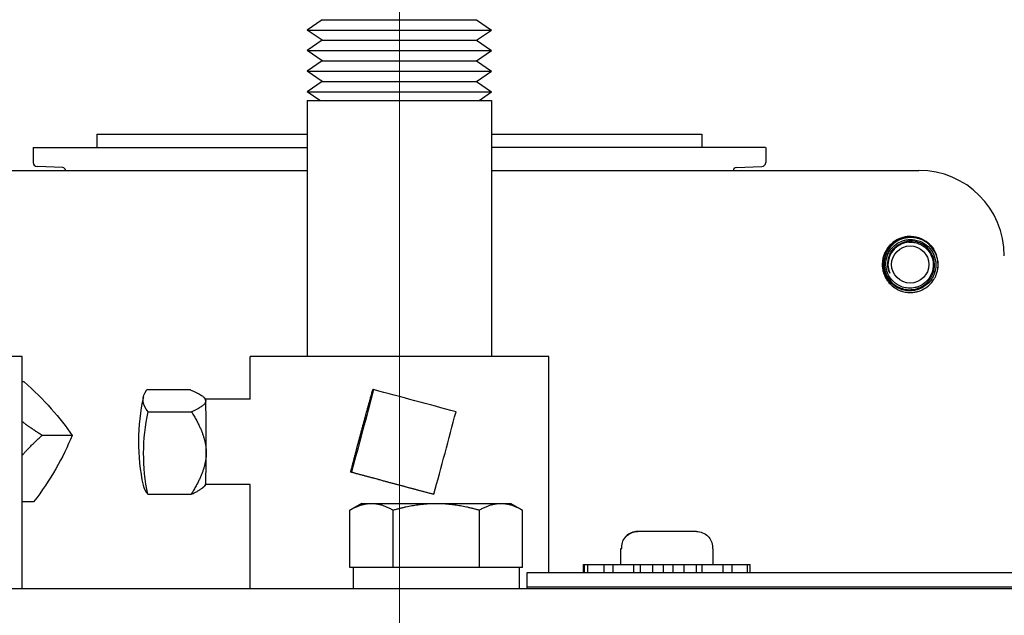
# Model space of a CAD drawing. Header units: inches. Extents: x 1 to 669, y 0 to 417.
# Tile 425 of 448: x 547.88 to 550.76, y 269.55 to 271.29. Entities that reach past the tile are written whole.
import ezdxf

# ---------------------------------------------------------------- set-up
doc = ezdxf.new("R2010")
doc.units = ezdxf.units.IN
doc.header["$LTSCALE"] = 12
doc.header["$MEASUREMENT"] = 0
doc.header["$PDMODE"] = 1
doc.linetypes.add('C', pattern=[2, 1.25, -0.25, 0.25, -0.25])
doc.layers.get('Defpoints').update_dxf_attribs({"linetype": 'CONTINUOUS'})
doc.layers.add('C', color=4, linetype='C', lineweight=13)
doc.layers.add('D', color=2, linetype='CONTINUOUS')
doc.layers.add('X', color=1, linetype='CONTINUOUS')
doc.styles.get("Standard").update_dxf_attribs({"font": 'SIMPLEX.SHX', "width": 0.875})
doc.dimstyles.new('STANDARD$0', dxfattribs={"dimscale": 32, "dimtxt": 0.09375, "dimasz": 0.0625, "dimexe": 0.03125, "dimexo": 0.03125, "dimgap": 0.03125, "dimtad": 1, "dimtih": 1, "dimtoh": 1, "dimdec": 4, "dimzin": 12, "dimdsep": 46, "dimlunit": 5, "dimtxsty": 'Standard', "dimcen": -0.03125, "dimclrd": 256, "dimclre": 256, "dimclrt": 256, "dimadec": 0, "dimazin": 0, "dimtfac": 0.875, "dimtdec": 4, "dimtofl": 0, "dimtmove": 0, "dimatfit": 3, "dimfxl": 1, "dimtolj": 1, "dimtzin": 12, "dimlwd": 13, "dimlwe": 13, "dimarcsym": 0})

# ---------------------------------------------------------------- blocks, each defined once
blk = doc.blocks.new('*D71')
at = {"layer": 'D', "linetype": 'ByBlock', "lineweight": 13, "transparency": 16777216}
for p, q in [((515.4919, 250.121), (515.4919, 290.4835)), ((548.9919, 279.234), (548.9919, 290.4835)), ((546.9919, 289.4835), (517.4919, 289.4835))]:
    blk.add_line(p, q, dxfattribs=at)
at = {"layer": 'D', "transparency": 16777216}
for points in [[(517.4919, 289.8168), (517.4919, 289.1502), (515.4919, 289.4835)], [(546.9919, 289.8168), (546.9919, 289.1502), (548.9919, 289.4835)]]:
    blk.add_solid(points, dxfattribs=at)
at = {"layer": 'Defpoints', "color": 0, "transparency": 16777216}
for p in [(515.4919, 289.4835), (548.9919, 278.234), (515.4919, 249.121)]:
    blk.add_point(p, dxfattribs=at)
at = {"layer": 'D', "transparency": 16777216, "insert": (532.2419, 293.9835), "char_height": 3, "attachment_point": 5}
blk.add_mtext('\\A1;33{\\H0.875x;\\S1/2;}{\\H2.625;±1/2}', dxfattribs=at)

msp = doc.modelspace()

# ---------------------------------------------------------------- linework, layer by layer
at = {"layer": 'C'}
msp.add_line((548.99192, 278.23403), (548.99192, 163.95472), dxfattribs=at)
at = {"layer": 'X'}
for p, q in [((548.76592, 271.29181), (548.72192, 271.26161)), ((548.76595, 271.29181), (549.21792, 271.29181)), ((549.21792, 271.29181), (549.26192, 271.26161)), ((548.76592, 271.23141), (548.72192, 271.26161)), ((548.72196, 271.26161), (549.26192, 271.26161)), ((549.21792, 271.23141), (549.26192, 271.26161)), ((548.76592, 271.23141), (548.72192, 271.2012)), ((548.76595, 271.23141), (549.21792, 271.23141)), ((549.21792, 271.23141), (549.26192, 271.2012)), ((548.76592, 271.171), (548.72192, 271.2012)), ((548.72196, 271.2012), (549.26192, 271.2012)), ((549.21792, 271.171), (549.26192, 271.2012)), ((548.76592, 271.171), (548.72192, 271.1408)), ((548.76595, 271.171), (549.21792, 271.171)), ((549.21792, 271.171), (549.26192, 271.1408)), ((548.76592, 271.11059), (548.72192, 271.1408)), ((548.72196, 271.1408), (549.26192, 271.1408)), ((549.21792, 271.11059), (549.26192, 271.1408)), ((548.76592, 271.11059), (548.72192, 271.08039)), ((548.76595, 271.11059), (549.21792, 271.11059)), ((549.21792, 271.11059), (549.26192, 271.08039)), ((548.75851, 271.05527), (548.72192, 271.08039)), ((548.72196, 271.08039), (549.26192, 271.08039)), ((549.22532, 271.05527), (549.26192, 271.08039)), ((548.72192, 271.05527), (549.26192, 271.05527)), ((548.72192, 271.05527), (548.72192, 270.30527)), ((549.26192, 271.05527), (549.26192, 270.30527)), ((548.10609, 270.95684), (548.72192, 270.95684)), ((548.10609, 270.95684), (548.10609, 270.91747)), ((549.26192, 270.95684), (549.87774, 270.95684)), ((549.87774, 270.95684), (549.87774, 270.91747)), ((547.91908, 270.91747), (547.91908, 270.87368)), ((547.91943, 270.91747), (548.72192, 270.91747)), ((550.0644, 270.91747), (549.26192, 270.91747)), ((550.06475, 270.91747), (550.06475, 270.87368)), ((548.00602, 270.85873), (547.9304, 270.86188)), ((549.97781, 270.85873), (550.05343, 270.86188)), ((547.71985, 270.8505), (548.72192, 270.8505)), ((547.99841, 270.85054), (547.99841, 270.8505)), ((548.01357, 270.85054), (548.01357, 270.85086)), ((549.26192, 270.8505), (550.51357, 270.8505)), ((549.97026, 270.85054), (549.97026, 270.85086)), ((549.98542, 270.85054), (549.98542, 270.8505)), ((550.10497, 270.8505), (550.10497, 270.85054)), ((547.88735, 270.30527), (547.3242, 270.30527)), ((547.88735, 269.62527), (547.88735, 270.30527)), ((549.42942, 270.30527), (548.55442, 270.30527)), ((548.55442, 270.18027), (548.55442, 270.30527)), ((549.42942, 269.67307), (549.42942, 270.30527)), ((547.89269, 270.23101), (547.88735, 270.23101)), ((548.25214, 270.20844), (548.37894, 270.20844)), ((548.91628, 270.20844), (548.91411, 270.20844)), ((548.42393, 270.18025), (548.42077, 270.18401)), ((548.55448, 270.18027), (548.42391, 270.18027)), ((548.25626, 270.14352), (548.38306, 270.14352)), ((548.03318, 270.07445), (547.94527, 270.07445)), ((548.85137, 269.96702), (548.8492, 269.96702)), ((548.42393, 269.9303), (548.41959, 269.92512)), ((548.55448, 269.93027), (548.42391, 269.93027)), ((548.55442, 269.62527), (548.55442, 269.93027)), ((547.92033, 269.87954), (547.88735, 269.87954)), ((548.25515, 269.9021), (548.38195, 269.9021)), ((548.88065, 269.87527), (548.84677, 269.85571)), ((548.88065, 269.87527), (549.31865, 269.87527)), ((549.09276, 269.9021), (549.09059, 269.9021)), ((549.31865, 269.87527), (549.35252, 269.85571)), ((548.84677, 269.68727), (548.84677, 269.85571)), ((548.97321, 269.68727), (548.97321, 269.85571)), ((549.22608, 269.68727), (549.22608, 269.85571)), ((549.35252, 269.68727), (549.35252, 269.85571)), ((549.86158, 269.79307), (549.68938, 269.79307)), ((549.64048, 269.74307), (549.64306, 269.74307)), ((549.64048, 269.69607), (549.64048, 269.74307)), ((549.64224, 269.74707), (549.64224, 269.74307)), ((549.64306, 269.74307), (549.64306, 269.74707)), ((549.90872, 269.74707), (549.90872, 269.74307)), ((549.90872, 269.74307), (549.91048, 269.74307)), ((549.91048, 269.69607), (549.91048, 269.74307)), ((549.35252, 269.68727), (548.84677, 269.68727)), ((548.8569, 269.68727), (548.8569, 269.62527)), ((549.34315, 269.62527), (549.34315, 269.68727)), ((549.36568, 269.62527), (549.36602, 269.67307)), ((549.36602, 269.67307), (551.36742, 269.67307)), ((549.53142, 269.67307), (549.53142, 269.69607)), ((549.53142, 269.69607), (550.01954, 269.69607)), ((549.53297, 269.69607), (549.53297, 269.67307)), ((549.54355, 269.67307), (549.54355, 269.69607)), ((549.59017, 269.69607), (549.59017, 269.67307)), ((549.61783, 269.67307), (549.61783, 269.69607)), ((549.67789, 269.69607), (549.67789, 269.67307)), ((549.69704, 269.69607), (549.69704, 269.67307)), ((549.73435, 269.67307), (549.73435, 269.69607)), ((549.76462, 269.69607), (549.76462, 269.67307)), ((549.79235, 269.69607), (549.79235, 269.67307)), ((549.82491, 269.69607), (549.82491, 269.67307)), ((549.86189, 269.67307), (549.86189, 269.69607)), ((549.87803, 269.69607), (549.87803, 269.67307)), ((549.93955, 269.69607), (549.93955, 269.67307)), ((549.96627, 269.67307), (549.96627, 269.69607)), ((550.01022, 269.69607), (550.01022, 269.67307)), ((550.01954, 269.67307), (550.01954, 269.69607)), ((555.92942, 269.62527), (542.05442, 269.62527)), ((549.36568, 269.63127), (551.36742, 269.63127))]:
    msp.add_line(p, q, dxfattribs=at)
msp.add_circle((550.48798, 270.57491), 0.0545, dxfattribs=at)
for centre, radius, start, end in [((547.93089, 270.87368), 0.01181, 180, 267.61406), ((548.0057, 270.85086), 0.00787, 0, 87.61406), ((549.97814, 270.85086), 0.00787, 92.38594, 180), ((550.05294, 270.87368), 0.01181, 272.38594, 0), ((550.51357, 270.6005), 0.25, 0, 90), ((550.48798, 270.57491), 0.06509, 114.10378, 203.16334), ((550.48798, 270.57491), 0.082, 349.40615, 33.90848), ((548.84782, 270.05527), 0.62, 167.68663, 191.78751)]:
    msp.add_arc(centre, radius, start, end, dxfattribs=at)
at = {"layer": 'X', "extrusion": (0, 0, -1)}
for centre, major_axis, ratio, start_param, end_param in [((547.55102, 270.15273), (0.52554, -0.30428), 0.4340734, -1.1348015, -0.7201579), ((548.84838, 270.17598), (-0.60726, 0.00279), 0.259641, -0.2249947, 0.1896489), ((548.87368, 270.08773), (-0.15772, -0.58643), 0.0164805, -1.7825504, -1.3679068), ((548.84988, 270.02281), (-0.60605, -0.03846), 0.9655544, -0.1416872, 0.2729563), ((547.56484, 269.97699), (-0.45197, -0.40558), 0.5403935, -2.3201604, -1.9055168), ((548.96192, 269.93456), (0.58644, -0.15767), 0.0044317, -1.7616367, -1.3469932)]:
    msp.add_ellipse(centre, major_axis=major_axis, ratio=ratio, start_param=start_param, end_param=end_param, dxfattribs=at)
at = {"layer": 'X'}
for centre, major_axis, ratio, start_param, end_param in [((549.02683, 270.17598), (-0.58644, 0.15767), 0.0044317, -1.7945995, -1.3799559), ((548.42389, 270.05527), (0, 0.125), 0.0170659, -0.2626896, -0.0203427), ((548.42389, 270.05527), (0, 0.125), 0.0170659, -1.8334859, -0.2626896), ((549.11507, 270.02281), (0.15772, 0.58643), 0.0164805, -1.7736858, -1.3590423), ((548.42389, 270.05527), (0, 0.125), 0.0170659, -2.6188841, -1.8334859), ((548.42389, 270.05527), (0, -0.125), 0.0170659, 0.0203427, 0.5227086), ((548.84727, 269.93456), (-0.60726, 0.00279), 0.259641, 0.0553707, 0.2249947)]:
    msp.add_ellipse(centre, major_axis=major_axis, ratio=ratio, start_param=start_param, end_param=end_param, dxfattribs=at)
for points, knots in [([(550.48251, 270.65673), (550.4815, 270.65666), (550.4805, 270.65657), (550.47949, 270.65647), (550.46234, 270.65468), (550.44586, 270.64736), (550.43303, 270.63577), (550.43003, 270.63307), (550.42724, 270.63014), (550.42468, 270.62703), (550.42063, 270.62212), (550.41717, 270.61675), (550.41439, 270.61108), (550.41418, 270.61065), (550.41396, 270.61021), (550.41376, 270.60977), (550.41306, 270.60829), (550.41241, 270.60679), (550.41181, 270.60527), (550.41102, 270.6033), (550.41031, 270.6013), (550.40968, 270.59927), (550.40842, 270.59523), (550.40748, 270.59109), (550.40686, 270.5869), (550.40649, 270.58438), (550.40623, 270.58184), (550.4061, 270.5793), (550.40594, 270.57637), (550.40594, 270.57344), (550.4061, 270.57052), (550.40636, 270.56559), (550.40707, 270.56068), (550.40822, 270.55587), (550.4089, 270.55301), (550.40974, 270.55017), (550.41074, 270.54739), (550.4117, 270.54468), (550.41281, 270.54201), (550.41406, 270.53941), (550.41576, 270.53587), (550.41772, 270.53246), (550.41986, 270.52926), (550.42184, 270.5263), (550.42406, 270.52342), (550.42647, 270.52069), (550.42813, 270.5188), (550.42988, 270.51699), (550.43171, 270.51526), (550.43617, 270.51105), (550.4411, 270.50736), (550.44638, 270.50424), (550.4484, 270.50306), (550.45046, 270.50196), (550.45257, 270.50095), (550.45527, 270.49966), (550.45804, 270.49851), (550.46085, 270.49753), (550.46642, 270.49557), (550.47219, 270.49423), (550.47806, 270.49351), (550.48019, 270.49325), (550.48234, 270.49308), (550.48449, 270.49298), (550.4875, 270.49286), (550.4905, 270.49289), (550.49345, 270.49309), (550.49504, 270.4932), (550.49665, 270.49335), (550.49825, 270.49356), (550.50233, 270.49407), (550.50643, 270.4949), (550.51042, 270.49604), (550.5127, 270.49669), (550.51495, 270.49744), (550.51715, 270.49827), (550.52474, 270.50116), (550.53184, 270.50516), (550.53825, 270.51012), (550.54026, 270.51168), (550.5422, 270.51334), (550.54406, 270.51509), (550.54911, 270.51982), (550.55353, 270.52516), (550.55723, 270.531), (550.55806, 270.5323), (550.55884, 270.53362), (550.55959, 270.53496), (550.56029, 270.53621), (550.56095, 270.53747), (550.56157, 270.53874), (550.56288, 270.5414), (550.56406, 270.54417), (550.56509, 270.54701), (550.56659, 270.55117), (550.56777, 270.55548), (550.56858, 270.55983)], [-0.93313161, -0.93313161, -0.93313161, -0.93313161, -0.92542353, -0.92542353, -0.92542353, -0.79365833, -0.79365833, -0.79365833, -0.76286747, -0.76286747, -0.76286747, -0.71427767, -0.71427767, -0.71427767, -0.71055038, -0.71055038, -0.71055038, -0.69807063, -0.69807063, -0.69807063, -0.68182584, -0.68182584, -0.68182584, -0.64937401, -0.64937401, -0.64937401, -0.62989397, -0.62989397, -0.62989397, -0.60750876, -0.60750876, -0.60750876, -0.56962416, -0.56962416, -0.56962416, -0.54704828, -0.54704828, -0.54704828, -0.52514764, -0.52514764, -0.52514764, -0.49524326, -0.49524326, -0.49524326, -0.46747086, -0.46747086, -0.46747086, -0.44823458, -0.44823458, -0.44823458, -0.4012259, -0.4012259, -0.4012259, -0.3833489, -0.3833489, -0.3833489, -0.36048355, -0.36048355, -0.36048355, -0.31525598, -0.31525598, -0.31525598, -0.29881528, -0.29881528, -0.29881528, -0.27580261, -0.27580261, -0.27580261, -0.26336611, -0.26336611, -0.26336611, -0.23181859, -0.23181859, -0.23181859, -0.21378255, -0.21378255, -0.21378255, -0.15176248, -0.15176248, -0.15176248, -0.13227386, -0.13227386, -0.13227386, -0.07943558, -0.07943558, -0.07943558, -0.06770339, -0.06770339, -0.06770339, -0.05676836, -0.05676836, -0.05676836, -0.03374792, -0.03374792, -0.03374792, -0.000001, -0.000001, -0.000001, -0.000001]), ([(550.49311, 270.49816), (550.48879, 270.4978), (550.48213, 270.49761), (550.46775, 270.50002), (550.46165, 270.50183), (550.44667, 270.50836), (550.43836, 270.51409), (550.42375, 270.52905), (550.41827, 270.53793), (550.41087, 270.55649), (550.40896, 270.56667), (550.40916, 270.58731), (550.41131, 270.59758), (550.4164, 270.60949), (550.41752, 270.61179), (550.42371, 270.62313), (550.4304, 270.63117), (550.44463, 270.64277), (550.45155, 270.64686), (550.46271, 270.65138), (550.46656, 270.65261), (550.47447, 270.65449), (550.47848, 270.65513), (550.48259, 270.65546)], [-0.36679381, -0.36679381, -0.36679381, -0.36679381, -0.3337249, -0.3337249, -0.30827571, -0.30827571, -0.268149, -0.268149, -0.2243592, -0.2243592, -0.17816778, -0.17816778, -0.13139149, -0.13139149, -0.11986713, -0.11986713, -0.07295309, -0.07295309, -0.03676175, -0.03676175, -0.01847099, -0.01847099, -0.000001, -0.000001, -0.000001, -0.000001]), ([(550.48272, 270.65365), (550.47871, 270.6533), (550.47481, 270.65266), (550.4672, 270.6508), (550.46351, 270.64961), (550.45291, 270.64528), (550.44635, 270.64141), (550.4327, 270.6304), (550.42621, 270.62271), (550.42014, 270.61187), (550.41904, 270.60965), (550.41393, 270.59806), (550.41174, 270.58799), (550.41144, 270.56786), (550.41323, 270.558), (550.42029, 270.54005), (550.4256, 270.53126), (550.43984, 270.51673), (550.44773, 270.51128), (550.46206, 270.50499), (550.46798, 270.50322), (550.48218, 270.50084), (550.48878, 270.5011), (550.49289, 270.50146)], [-0.60423478, -0.60423478, -0.60423478, -0.60423478, -0.57349029, -0.57349029, -0.54347454, -0.54347454, -0.48472292, -0.48472292, -0.40746795, -0.40746795, -0.38838297, -0.38838297, -0.30926882, -0.30926882, -0.23222566, -0.23222566, -0.15972821, -0.15972821, -0.09625367, -0.09625367, -0.05509141, -0.05509141, -0.000001, -0.000001, -0.000001, -0.000001]), ([(550.55605, 270.62063), (550.55538, 270.62163), (550.55468, 270.62262), (550.55396, 270.62359), (550.55157, 270.62684), (550.54889, 270.62996), (550.54601, 270.63285), (550.54427, 270.63459), (550.54247, 270.63624), (550.54059, 270.6378), (550.52458, 270.6512), (550.50335, 270.65812), (550.48251, 270.65673)], [-1.31401927, -1.31401927, -1.31401927, -1.31401927, -1.30468977, -1.30468977, -1.30468977, -1.27363404, -1.27363404, -1.27363404, -1.25496938, -1.25496938, -1.25496938, -1.09531361, -1.09531361, -1.09531361, -1.09531361]), ([(550.48259, 270.65546), (550.4871, 270.65583), (550.49401, 270.65602), (550.50891, 270.65356), (550.51525, 270.6517), (550.52821, 270.64612), (550.53468, 270.64219), (550.54646, 270.63259), (550.55169, 270.62694), (550.55605, 270.62063)], [0.000001, 0.000001, 0.000001, 0.000001, 0.03448684, 0.03448684, 0.06109334, 0.06109334, 0.09154963, 0.09154963, 0.12252822, 0.12252822, 0.12252822, 0.12252822]), ([(550.56858, 270.55983), (550.56973, 270.56677), (550.56998, 270.57382), (550.56866, 270.58778), (550.56711, 270.59463), (550.56112, 270.61098), (550.55567, 270.62005), (550.54182, 270.63531), (550.53363, 270.64145), (550.51813, 270.649), (550.51136, 270.65124), (550.50086, 270.65322), (550.49729, 270.65365), (550.49, 270.65403), (550.48633, 270.65396), (550.48272, 270.65365)], [0.000001, 0.000001, 0.000001, 0.000001, 0.05370401, 0.05370401, 0.10715149, 0.10715149, 0.18670858, 0.18670858, 0.26392559, 0.26392559, 0.31792002, 0.31792002, 0.34527906, 0.34527906, 0.37341594, 0.37341594, 0.37341594, 0.37341594]), ([(550.4926, 270.50575), (550.48899, 270.50545), (550.48345, 270.50526), (550.47143, 270.50703), (550.4663, 270.50839), (550.45297, 270.51359), (550.44528, 270.51847), (550.43149, 270.53154), (550.42629, 270.53941), (550.41903, 270.55574), (550.41696, 270.56488), (550.41643, 270.58353), (550.41802, 270.59287), (550.42303, 270.60596), (550.42511, 270.61012), (550.43253, 270.622), (550.43901, 270.62893), (550.45191, 270.63823), (550.45768, 270.6413), (550.46687, 270.64472), (550.47003, 270.64565), (550.47648, 270.64709), (550.47975, 270.64759), (550.4831, 270.64787)], [0.000001, 0.000001, 0.000001, 0.000001, 0.02763598, 0.02763598, 0.04892536, 0.04892536, 0.08526431, 0.08526431, 0.12541941, 0.12541941, 0.16876536, 0.16876536, 0.21258246, 0.21258246, 0.23423216, 0.23423216, 0.27834016, 0.27834016, 0.30890511, 0.30890511, 0.32436238, 0.32436238, 0.33995375, 0.33995375, 0.33995375, 0.33995375]), ([(550.42814, 270.54931), (550.42455, 270.55714), (550.42254, 270.56559), (550.4219, 270.58251), (550.42317, 270.59082), (550.42745, 270.60285), (550.42936, 270.60686), (550.43607, 270.61804), (550.4419, 270.62452), (550.45371, 270.63344), (550.45911, 270.63646), (550.46778, 270.63985), (550.47079, 270.6408), (550.477, 270.64227), (550.48016, 270.64278), (550.48342, 270.64308)], [-0.32929485, -0.32929485, -0.32929485, -0.32929485, -0.26295457, -0.26295457, -0.19878749, -0.19878749, -0.16464849, -0.16464849, -0.0974389, -0.0974389, -0.0495545, -0.0495545, -0.02506029, -0.02506029, -0.000001, -0.000001, -0.000001, -0.000001]), ([(550.4831, 270.64787), (550.48697, 270.64818), (550.49289, 270.64838), (550.50571, 270.64644), (550.51118, 270.64496), (550.52526, 270.63935), (550.53334, 270.63415), (550.54776, 270.62031), (550.55318, 270.61202), (550.56074, 270.5947), (550.56286, 270.58506), (550.5633, 270.56541), (550.56156, 270.55559), (550.55619, 270.54184), (550.55398, 270.53747), (550.54609, 270.52502), (550.53923, 270.51777), (550.52565, 270.50811), (550.51962, 270.50493), (550.51003, 270.5014), (550.50673, 270.50044), (550.50001, 270.49895), (550.4966, 270.49844), (550.49311, 270.49816)], [-0.35692603, -0.35692603, -0.35692603, -0.35692603, -0.32731327, -0.32731327, -0.30447257, -0.30447257, -0.26598434, -0.26598434, -0.22363199, -0.22363199, -0.17827938, -0.17827938, -0.13243207, -0.13243207, -0.10980537, -0.10980537, -0.06373269, -0.06373269, -0.03211381, -0.03211381, -0.01612591, -0.01612591, -0.000001, -0.000001, -0.000001, -0.000001]), ([(550.49289, 270.50146), (550.49574, 270.50171), (550.49851, 270.50212), (550.50397, 270.50325), (550.50664, 270.50396), (550.5144, 270.50651), (550.51932, 270.50877), (550.532, 270.51638), (550.53904, 270.52272), (550.5498, 270.53704), (550.55428, 270.5455), (550.55801, 270.55999), (550.55873, 270.56463), (550.55948, 270.57849), (550.55819, 270.5877), (550.55208, 270.6053), (550.54723, 270.61356), (550.53499, 270.6271), (550.5279, 270.63244), (550.51443, 270.63903), (550.5085, 270.641), (550.4993, 270.64274), (550.49618, 270.64311), (550.48979, 270.64343), (550.48658, 270.64336), (550.48342, 270.64308)], [-0.51116193, -0.51116193, -0.51116193, -0.51116193, -0.48930949, -0.48930949, -0.46786467, -0.46786467, -0.42593435, -0.42593435, -0.35302019, -0.35302019, -0.28690608, -0.28690608, -0.25682336, -0.25682336, -0.19761206, -0.19761206, -0.13707743, -0.13707743, -0.08074002, -0.08074002, -0.04092823, -0.04092823, -0.02076799, -0.02076799, -0.000001, -0.000001, -0.000001, -0.000001]), ([(550.48357, 270.64027), (550.48705, 270.64056), (550.4923, 270.64074), (550.50375, 270.63906), (550.5087, 270.63774), (550.52138, 270.63273), (550.52864, 270.62808), (550.54166, 270.61564), (550.54654, 270.60816), (550.55333, 270.5927), (550.55525, 270.58405), (550.55568, 270.56639), (550.55414, 270.55755), (550.54933, 270.54518), (550.54735, 270.54125), (550.54027, 270.53002), (550.5341, 270.52349), (550.52189, 270.51476), (550.51647, 270.51189), (550.50784, 270.5087), (550.50487, 270.50783), (550.49881, 270.50648), (550.49575, 270.50601), (550.4926, 270.50575)], [0.00067819, 0.00067819, 0.00067819, 0.00067819, 0.02660167, 0.02660167, 0.04707312, 0.04707312, 0.08128013, 0.08128013, 0.11927276, 0.11927276, 0.160445, 0.160445, 0.20209541, 0.20209541, 0.22264584, 0.22264584, 0.26459465, 0.26459465, 0.29336749, 0.29336749, 0.30792099, 0.30792099, 0.32259927, 0.32259927, 0.32259927, 0.32259927]), ([(549.68938, 269.79307), (549.68346, 269.79307), (549.67649, 269.79173), (549.66568, 269.7873), (549.65989, 269.7835), (549.65175, 269.77544), (549.64793, 269.76979), (549.64357, 269.75934), (549.64224, 269.75271), (549.64224, 269.74707)], [0.53468097, 0.53468097, 0.53468097, 0.53468097, 0.57977103, 0.57977103, 0.62373144, 0.62373144, 0.66704696, 0.66704696, 0.7100086, 0.7100086, 0.7100086, 0.7100086]), ([(549.64306, 269.74707), (549.64306, 269.75271), (549.64439, 269.75934), (549.64875, 269.76979), (549.65257, 269.77544), (549.66071, 269.7835), (549.66649, 269.7873), (549.67731, 269.79173), (549.68428, 269.79307), (549.6902, 269.79307)], [0, 0, 0, 0, 0.04296164, 0.04296164, 0.08627715, 0.08627715, 0.13023757, 0.13023757, 0.17532763, 0.17532763, 0.17532763, 0.17532763]), ([(549.86158, 269.79307), (549.8675, 269.79307), (549.87447, 269.79173), (549.88528, 269.7873), (549.89107, 269.7835), (549.8992, 269.77544), (549.90302, 269.76979), (549.90739, 269.75934), (549.90872, 269.75271), (549.90872, 269.74707)], [0.53468097, 0.53468097, 0.53468097, 0.53468097, 0.57977103, 0.57977103, 0.62373144, 0.62373144, 0.66704696, 0.66704696, 0.7100086, 0.7100086, 0.7100086, 0.7100086])]:
    msp.add_open_spline(points, degree=3, knots=knots, dxfattribs=at)
msp.add_open_spline([(550.48359, 270.64006), (550.47588, 270.63961), (550.46834, 270.63758), (550.4614, 270.63432)], degree=3, dxfattribs=at)
for points, weights in [([(548.37894, 270.20844), (548.42359, 270.18943), (548.42444, 270.17598)], [1.70765438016, 2.06132118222, 2.06132118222]), ([(548.88092, 270.08773), (548.89436, 270.13773), (548.91411, 270.20844)], [2.06132118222, 2.06132118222, 1.70765438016]), ([(548.42444, 270.17598), (548.42529, 270.16254), (548.38306, 270.14352)], [2.06132118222, 2.06132118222, 1.70765438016]), ([(548.38306, 270.14352), (548.42618, 270.07281), (548.42595, 270.02281)], [1.70765438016, 2.06132118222, 2.06132118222]), ([(547.94527, 270.07445), (547.91038, 270.0969), (547.88735, 270.11456)], [1.70765438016, 1.86425199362, 1.95151086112]), ([(548.8492, 269.96702), (548.86747, 270.03773), (548.88092, 270.08773)], [1.70765438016, 2.06132118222, 2.06132118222]), ([(547.88735, 270.01649), (547.9089, 270.04157), (547.94527, 270.07445)], [1.98298620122, 1.89487454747, 1.70765438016]), ([(548.42595, 270.02281), (548.42572, 269.97281), (548.38195, 269.9021)], [2.06132118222, 2.06132118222, 1.70765438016]), ([(548.96916, 269.93456), (548.91916, 269.94801), (548.8492, 269.96702)], [2.06132118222, 2.06132118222, 1.70765438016]), ([(549.09059, 269.9021), (549.01915, 269.92112), (548.96916, 269.93456)], [1.70765438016, 2.06132118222, 2.06132118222]), ([(548.38195, 269.9021), (548.4114, 269.91536), (548.41959, 269.92512)], [1.70765438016, 1.93967770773, 2.01948198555]), ([(548.84677, 269.85571), (548.88065, 269.87527), (548.90999, 269.87527)], [1.76277349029, 1.89912449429, 1.89912449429]), ([(548.90999, 269.87527), (548.93933, 269.87527), (548.97321, 269.85571)], [1.89912449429, 1.89912449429, 1.76277349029]), ([(548.97321, 269.85571), (549.04096, 269.87527), (549.09965, 269.87527)], [1.76277349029, 1.89912449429, 1.89912449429]), ([(549.09965, 269.87527), (549.15833, 269.87527), (549.22608, 269.85571)], [1.89912449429, 1.89912449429, 1.76277349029]), ([(549.22608, 269.85571), (549.25996, 269.87527), (549.2893, 269.87527)], [1.76277349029, 1.89912449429, 1.89912449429]), ([(549.2893, 269.87527), (549.31865, 269.87527), (549.35252, 269.85571)], [1.89912449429, 1.89912449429, 1.76277349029])]:
    msp.add_rational_spline(points, weights, degree=2, dxfattribs=at)

# ---------------------------------------------------------------- dimensions: what is measured, and where the dimension line sits
at = {"layer": 'D'}
dim = msp.add_linear_dim(base=(515.49192, 289.4835), p1=(548.99192, 278.23403), p2=(515.49192, 249.12097), dimstyle='STANDARD$0', override={"dimgap": 0.03125, "dimdec": 1, "dimadec": 8, "dimtol": 1, "dimlim": 0, "dimtp": 0.5, "dimtm": 0.5, "dimarcsym": 1}, dxfattribs=at)
dim.commit()
dim.dimension.update_dxf_attribs({"geometry": '*D71', "text_midpoint": (532.24192, 293.9835)})

doc.saveas('drawing.dxf')
